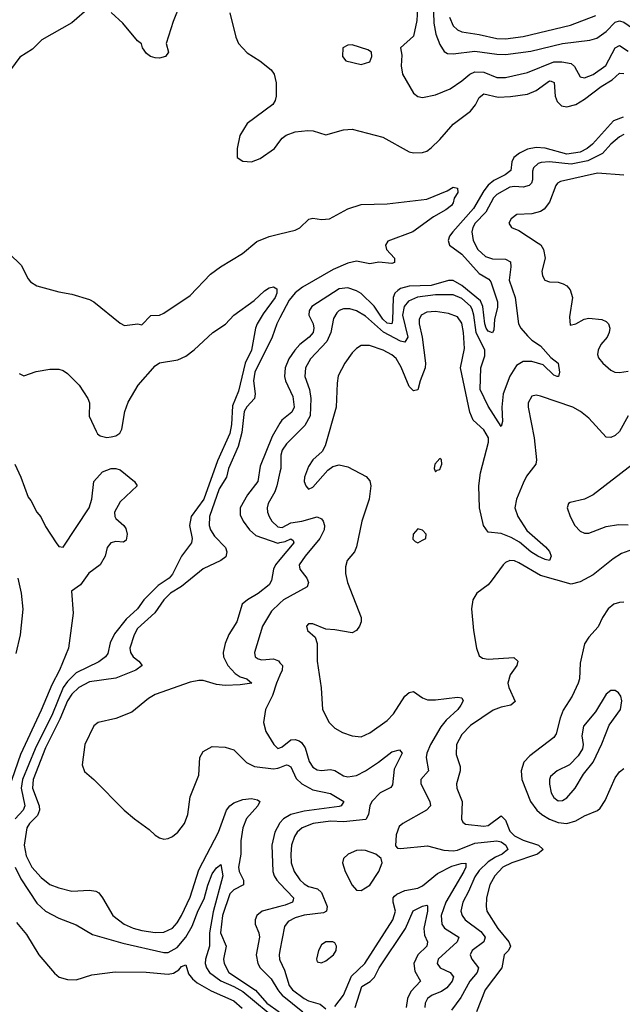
# Model space of a CAD drawing. Header units: inches. Extents: x 1649636 to 1815363, y 506543 to 641975.
# Tile 376 of 656: x 1698812 to 1701563, y 624964 to 629459. Entities that reach past the tile are written whole.
import ezdxf

# ---------------------------------------------------------------- set-up
doc = ezdxf.new("R2010")
doc.units = ezdxf.units.IN
doc.header["$MEASUREMENT"] = 0
doc.layers.add('B6692', color=7, linetype='Continuous')
doc.layers.add('B7602', color=7, linetype='Continuous')

msp = doc.modelspace()

# ---------------------------------------------------------------- linework, layer by layer
at = {"layer": 'B6692', "color": 5}
for points, elevation in [([(1699130, 629514.5), (1699050, 629444.4), (1698913.2, 629366.8), (1698870, 629324.2), (1698812.3, 629287.7), (1698770.2, 629230)], 380), ([(1699544.2, 629530), (1699512.7, 629450), (1699480.5, 629350), (1699490.6, 629310), (1699477.3, 629290), (1699450, 629283.1), (1699430, 629283.9), (1699409.4, 629290), (1699390, 629303.6), (1699372.7, 629330), (1699367.6, 629347.6), (1699350, 629362.7), (1699283.3, 629443.3), (1699230, 629491.2)], 380), ([(1699770.9, 629490), (1699798.5, 629378.5), (1699810.2, 629350), (1699850, 629307.2), (1699908.4, 629270), (1699959.3, 629230), (1699973.4, 629210), (1699983.1, 629170), (1699982.6, 629110), (1699978.7, 629090), (1699967.9, 629072.1), (1699850, 628984.2), (1699816.5, 628930), (1699803.8, 628870), (1699804.9, 628830), (1699830, 628813.4), (1699870, 628810.4), (1699910, 628824.2), (1699975.6, 628870), (1700000, 628903.4)], 420), ([(1698705.3, 628445.3), (1698817.8, 628337.8), (1698850, 628275.5), (1698861.6, 628261.6), (1698890, 628243.1), (1698990, 628216.5), (1699050, 628206), (1699130, 628181.1), (1699150.4, 628170), (1699270, 628073), (1699290, 628063), (1699350.5, 628070.5), (1699370, 628066), (1699410, 628107.7), (1699450, 628110.3), (1699470, 628118.7), (1699590, 628200.2), (1699682.7, 628297.3), (1699727.8, 628330), (1699829.1, 628390.9), (1699894.7, 628445.3), (1699950, 628468.7), (1700000, 628480.6)], 380), ([(1698810, 627843.8), (1698830, 627833.4), (1698886.7, 627853.3), (1698950, 627863.8), (1698990, 627862.9), (1699010, 627857.2), (1699030, 627843.2), (1699083.6, 627790), (1699122.4, 627730), (1699130.2, 627710), (1699128.9, 627648.9), (1699160.2, 627580.2), (1699167.5, 627567.5), (1699179.5, 627559.5), (1699210, 627551.7), (1699230, 627554.3), (1699250, 627559.5), (1699268.5, 627571.5), (1699278, 627590), (1699292.3, 627670), (1699306.7, 627713.3), (1699352.7, 627790), (1699430, 627878), (1699450, 627891.5), (1699533.7, 627906.3), (1699570, 627922.4), (1699608.6, 627951.4), (1699693.6, 628030), (1699751.5, 628068.5), (1699790, 628110.2), (1699882.9, 628177.1), (1699930, 628221.1), (1699950, 628234.9), (1699970, 628238.7), (1699984.9, 628230), (1699985.2, 628210), (1699977.8, 628190), (1699923.9, 628116.1), (1699895.8, 628070), (1699888.6, 628050), (1699870.1, 627950.1), (1699841.5, 627890), (1699810, 627763.5), (1699783.7, 627696.3), (1699778.1, 627610), (1699770.8, 627569.2), (1699715.1, 627444.9), (1699652.3, 627270), (1699594.4, 627190), (1699586.5, 627150), (1699598.9, 627090), (1699596.3, 627070), (1699550.6, 627010), (1699510, 626927), (1699493.9, 626910), (1699443.7, 626876.3), (1699378.9, 626810), (1699348.9, 626770), (1699298.1, 626721.9), (1699244.2, 626655.8), (1699225.4, 626614.6), (1699214.6, 626565.4), (1699204.1, 626550), (1699172.6, 626527.4), (1699070, 626477), (1699030, 626437.1), (1699010, 626409.5), (1698961.6, 626290), (1698882.2, 626130), (1698824.7, 625990), (1698818.4, 625950), (1698835.4, 625870), (1698827.4, 625850), (1698791.7, 625810)], 360), ([(1700000, 628097), (1699985.8, 628070), (1699964.8, 628010), (1699885.8, 627850), (1699878.4, 627810), (1699886.7, 627750), (1699883.7, 627730), (1699848.6, 627691.4), (1699836.5, 627670), (1699825.4, 627574.6), (1699809.1, 627510.9), (1699765.7, 627410), (1699755.6, 627370), (1699722.5, 627317.5), (1699677.9, 627190), (1699677.2, 627150), (1699683.3, 627130), (1699701, 627101), (1699751, 627050), (1699757.5, 627030), (1699752.9, 627007.1), (1699730.3, 626990), (1699650, 626951.2), (1699550, 626871.8), (1699499.9, 626840.1), (1699470.1, 626809.9), (1699428.5, 626751.5), (1699350, 626679.4), (1699334.1, 626650), (1699313.9, 626590), (1699316.9, 626570), (1699330, 626550.1), (1699355.2, 626530), (1699370.2, 626510), (1699342.3, 626490), (1699250, 626453.4), (1699130, 626436), (1699081.5, 626410), (1699050, 626380.1), (1699030, 626349.9), (1698994.7, 626265.3), (1698930, 626134.9), (1698873.3, 625990), (1698870.1, 625950), (1698900.2, 625870), (1698901.5, 625850), (1698893.6, 625826.4), (1698856.4, 625790), (1698844.6, 625770), (1698832.6, 625690), (1698841.6, 625641.6), (1698866.7, 625590), (1698910, 625542.8), (1698950, 625511.6), (1698990, 625495), (1699050, 625480.9), (1699130, 625484.6), (1699160, 625480), (1699172.6, 625472.6), (1699190, 625450.3), (1699237.6, 625370), (1699288.1, 625330), (1699330, 625311.2), (1699370, 625301), (1699430, 625292.3), (1699470, 625293.8), (1699510, 625311.8), (1699530, 625335.6), (1699550, 625370.2), (1699590, 625453.2), (1699630, 625577.3), (1699719.8, 625750), (1699755.5, 625850), (1699771, 625870), (1699790, 625884), (1699830, 625899.7), (1699870, 625903.2), (1699897.2, 625897.2), (1699908.2, 625890), (1699898.8, 625870), (1699847.2, 625812.8), (1699831, 625769), (1699820.6, 625710), (1699820.7, 625650), (1699810.8, 625590), (1699814.3, 625570), (1699833, 625530), (1699833.3, 625510), (1699790, 625486), (1699771.8, 625468.2), (1699738.3, 625370), (1699728.7, 625290), (1699754.9, 625230), (1699741.6, 625170), (1699744.9, 625150), (1699767, 625110), (1699888.1, 625028), (1699939.8, 624970), (1699996.1, 624930)], 380), ([(1700000, 627616.2), (1699964.3, 627555.7), (1699910, 627420.4), (1699898.2, 627350), (1699851.1, 627290), (1699818.8, 627230), (1699819, 627199), (1699831.2, 627170), (1699860.4, 627130), (1699890, 627103.9), (1699990, 627069.7), (1700000, 627071.8)], 420), ([(1698789.2, 627430), (1698816.8, 627370), (1698850, 627279), (1698863.1, 627263.1), (1698890, 627210.3), (1698908.9, 627188.9), (1698930, 627144.9), (1698978, 627070), (1698990, 627054), (1699010, 627050.8), (1699129.1, 627230), (1699140.6, 627270), (1699149.9, 627350), (1699190, 627394.6), (1699230, 627410.2), (1699250.2, 627410.2), (1699270, 627404.2), (1699336.3, 627350), (1699347.3, 627330), (1699270, 627257), (1699244.6, 627210), (1699245.3, 627190), (1699250, 627182), (1699287.3, 627150), (1699295.8, 627135.8), (1699302, 627110), (1699297.3, 627082.7), (1699286, 627074), (1699250, 627076), (1699227.7, 627070), (1699210.8, 627050), (1699201.6, 627010), (1699179.6, 626970), (1699127.8, 626932.2), (1699090, 626878.4), (1699047.8, 626850), (1699056.1, 626750), (1699034.2, 626590), (1698992.9, 626490), (1698957.7, 626422.3), (1698910, 626307.1), (1698815.9, 626104.1), (1698761.8, 625950)], 340), ([(1700000, 627393.2), (1699985.5, 627330), (1699976.8, 627303.2), (1699946.7, 627250), (1699942, 627230), (1699942.7, 627210), (1699950.8, 627190), (1699963.1, 627170), (1699990, 627143.1), (1700000, 627141.8)], 440), ([(1700000, 626994.8), (1699979.1, 626970), (1699970.1, 626950), (1699960.9, 626899.1), (1699950, 626878.6), (1699900.9, 626839.1), (1699851.3, 626810), (1699827.7, 626790), (1699802.7, 626710), (1699767.2, 626652.8), (1699749.4, 626610.6), (1699741.2, 626570), (1699742.3, 626550), (1699761.3, 626510), (1699794.8, 626474.7), (1699818.7, 626458.7), (1699848, 626450), (1699871.2, 626430), (1699818, 626422), (1699750, 626419.3), (1699710, 626424.3), (1699650, 626441.8), (1699630, 626442.5), (1699590, 626435), (1699430, 626378.8), (1699400.2, 626359.8), (1699323.1, 626296.9), (1699251.1, 626268.9), (1699170.5, 626250), (1699150, 626235.1), (1699109.5, 626150), (1699097.1, 626057.1), (1699107.1, 626027.1), (1699150.8, 625990.8), (1699288.9, 625850), (1699336, 625810), (1699402.7, 625762.7), (1699430, 625736.5), (1699450, 625724), (1699470, 625718.5), (1699490, 625720.8), (1699510, 625730.2), (1699533.8, 625750), (1699563.7, 625790), (1699578.7, 625830), (1699590, 625910.6), (1699628.8, 626010), (1699633.7, 626090), (1699650, 626117.6), (1699690, 626140.3), (1699750, 626138), (1699790, 626126), (1699847.3, 626067.3), (1699883, 626050), (1699970, 626038.8), (1699990, 626041.5), (1700000, 626045.6)], 420), ([(1698794.9, 626565.1), (1698816, 626650), (1698827.1, 626767.1), (1698820.5, 626840.5), (1698805.3, 626910)], 340), ([(1700000, 626795), (1699960.6, 626759.4), (1699920.4, 626690), (1699884.2, 626570), (1699887, 626550), (1699900.7, 626540.7), (1699917.2, 626537.2), (1699970, 626540.5), (1699992.5, 626532.5), (1700000, 626523.3)], 440), ([(1700000, 626467), (1699983.7, 626430), (1699966.4, 626373.6), (1699934.6, 626310), (1699925.2, 626250), (1699936, 626210), (1699972.7, 626150), (1699990, 626131.1), (1700000, 626135.4)], 440), ([(1700000, 625793), (1699997.2, 625790), (1699976.2, 625750), (1699962.4, 625690), (1699966.9, 625570), (1699972.8, 625550), (1699986.2, 625530), (1700000, 625515.5)], 420), ([(1698790.4, 625590), (1698816.4, 625536.4), (1698890, 625426), (1698930, 625389.1), (1698990, 625357.8), (1699070, 625326.8), (1699143.3, 625283.3), (1699283.1, 625243.1), (1699470, 625200.3), (1699490, 625200.9), (1699530, 625222.7), (1699570, 625271.1), (1699598.7, 625321.3), (1699627, 625393), (1699653.9, 625446.1), (1699670, 625507.6), (1699690, 625559.2), (1699710, 625586.7), (1699730, 625602.4), (1699739.2, 625550), (1699694.4, 625385.6), (1699678.5, 625290), (1699678, 625230), (1699660.1, 625170), (1699658.9, 625150), (1699664.2, 625130), (1699678.1, 625110), (1699730.6, 625070.6), (1699790, 625045.1), (1699830, 625022.3), (1700000, 624882.2)], 360), ([(1700000, 625410.3), (1699918, 625390), (1699894.1, 625370), (1699886.6, 625350), (1699886.7, 625330), (1699904, 625290), (1699906.6, 625270), (1699891.3, 625190), (1699899, 625150), (1699909.2, 625130), (1699959.8, 625079.8), (1699989.5, 625030), (1700000, 625017.7)], 420), ([(1698797.2, 625337.2), (1698842.2, 625282.2), (1698898.7, 625190), (1698970, 625106.4), (1698991.7, 625088.3), (1699030, 625077.1), (1699070, 625076.3), (1699140.9, 625099.1), (1699247.6, 625112.4), (1699389.8, 625110.3), (1699490, 625102), (1699513.8, 625106.2), (1699537.9, 625122.1), (1699550, 625136.5), (1699570, 625144), (1699582.5, 625102.5), (1699600.2, 625080.2), (1699622.2, 625062.2), (1699685.1, 625025.1), (1699790, 624980.5), (1699827.1, 624947.1)], 340), ([(1700000, 625210.3), (1699996.3, 625190), (1699998.3, 625170), (1700000, 625166.2)], 440)]:
    msp.add_lwpolyline(points, dxfattribs=dict(at, elevation=elevation))
at = {"layer": 'B7602', "color": 5}
for points, elevation in [([(1700693.4, 629746.6), (1700703.1, 629443.1), (1700712, 629392), (1700730, 629344.6), (1700750, 629313.4), (1700764.8, 629304.8), (1700790, 629302.6), (1700890, 629314.5), (1700990, 629300.5), (1701030, 629299.3), (1701145.4, 629314.6), (1701290, 629350.5), (1701414.2, 629365.8), (1701446, 629374), (1701490, 629404.5), (1701530, 629447.4), (1701550, 629453.3), (1701570, 629447.4), (1701630, 629406.7), (1701650, 629402.1), (1701696.8, 629403.2), (1701711.6, 629408.4), (1701750, 629467.9)], 460), ([(1700632.9, 629592.9), (1700625.5, 629454.5), (1700610, 629382.9), (1700551, 629330), (1700556.3, 629296.3), (1700552.8, 629247.2), (1700559.5, 629210), (1700610, 629123.8), (1700630, 629108.2), (1700650, 629103.1), (1700710, 629115.5), (1700776.5, 629143.5), (1700830, 629178.9), (1700866.2, 629210), (1700890, 629219.9), (1700930, 629218.5), (1700990, 629194.6), (1701030, 629194.6), (1701130, 629216.9), (1701250, 629265.9), (1701286.5, 629266.5), (1701330, 629257.9), (1701344.6, 629244.6), (1701370, 629197.3), (1701390, 629193.4), (1701430, 629209), (1701487.1, 629250), (1701530, 629330.1), (1701550, 629341.2), (1701590, 629314.1)], 440), ([(1700773.6, 629470), (1700790.4, 629430.4), (1700810, 629411.8), (1700830, 629402.7), (1700910, 629391.6), (1700990, 629372.1), (1701030, 629371.7), (1701110, 629382.4), (1701327, 629433), (1701442.4, 629477.6)], 480), ([(1700000, 628903.4), (1700010, 628917.1), (1700028.6, 628931.4), (1700070, 628947.2), (1700127, 628953), (1700151.7, 628951.7), (1700210, 628932.4), (1700290, 628955.6), (1700330, 628958.5), (1700470, 628921.8), (1700590, 628855.8), (1700610, 628850.7), (1700650, 628851.9), (1700670, 628858.8), (1700690, 628872.9), (1700730, 628911.6), (1700790, 628981.5), (1700870, 629041.3), (1700893.2, 629070), (1700910, 629103.5), (1700930, 629119.8), (1700995.6, 629104.4), (1701052.7, 629107.3), (1701130, 629118.6), (1701170, 629136), (1701230, 629179.5), (1701238.6, 629178.6), (1701251.4, 629171.4), (1701256.9, 629110), (1701265.1, 629085.1), (1701285.7, 629065.7), (1701310, 629060.1), (1701350, 629071.8), (1701390, 629095.6), (1701466.3, 629153.7), (1701516.4, 629183.6), (1701550, 629214.5), (1701570, 629212.5)], 420), ([(1701566.2, 629013.8), (1701523.1, 628996.9), (1701427.5, 628890), (1701402.3, 628870), (1701370, 628854.4), (1701310, 628844.4), (1701210, 628872.3), (1701170, 628874.6), (1701130, 628867.6), (1701093.9, 628850), (1701068.3, 628830), (1701059.1, 628810), (1701054.6, 628770), (1701028.8, 628750), (1700976, 628724), (1700950, 628703.1), (1700930, 628677.5), (1700884, 628596), (1700789.2, 628490), (1700774.3, 628470), (1700767.6, 628450), (1700773.7, 628430), (1700830, 628388.6), (1700910, 628300.1), (1700953.5, 628273.5), (1700962, 628262), (1700993.2, 628170), (1700993, 628147), (1700978.8, 628090), (1700976.8, 628043.2), (1700970.2, 628029.8), (1700950, 628037.3), (1700941.8, 628050), (1700935.7, 628070), (1700926.7, 628150), (1700915.6, 628175.6), (1700830, 628245.3), (1700790, 628267.3), (1700770, 628268.2), (1700690, 628245), (1700590, 628242.2), (1700550, 628230.8), (1700537.5, 628222.5), (1700525.1, 628210), (1700517.3, 628190), (1700514.3, 628085.7), (1700510, 628069.5), (1700490, 628073.8), (1700470, 628091.1), (1700430, 628151.3), (1700370, 628208.3), (1700350, 628221.5), (1700310, 628234.5), (1700269.8, 628229.8), (1700145.9, 628150), (1700133.4, 628130), (1700132.5, 628110), (1700151.5, 628070), (1700155.2, 628050), (1700151.2, 628030), (1700133.9, 628010), (1700090, 627975.9), (1700067.2, 627950), (1700039.8, 627910), (1700024.1, 627870), (1700020.5, 627830), (1700024.9, 627810), (1700058.9, 627738.9), (1700064.7, 627690), (1700053.5, 627666.5), (1700008.1, 627630), (1700000, 627616.2)], 420), ([(1701570, 628934.7), (1701550, 628923.6), (1701510.8, 628890), (1701472.7, 628847.3), (1701405.9, 628814.1), (1701330, 628798.9), (1701230.1, 628809.9), (1701193, 628807), (1701178.6, 628801.4), (1701157.2, 628782.8), (1701152.4, 628767.6), (1701152.6, 628727.4), (1701147.8, 628712.2), (1701137.6, 628702.4), (1701110, 628694.7), (1701070, 628697.5), (1701050, 628694.2), (1700990, 628660.1), (1700974.4, 628645.6), (1700940.1, 628579.9), (1700890.6, 628530), (1700880.3, 628510), (1700876.6, 628490), (1700881.5, 628450), (1700902.9, 628410), (1700937.9, 628377.9), (1700970, 628366.5), (1701030, 628365.5), (1701053, 628353), (1701054.4, 628330), (1701045.9, 628270), (1701073.5, 628190), (1701089.4, 628070), (1701099.8, 628050), (1701130, 628015.6), (1701150, 627996.2), (1701190, 627970.2), (1701236, 627916), (1701270, 627890.3), (1701275.8, 627850), (1701272.2, 627830), (1701266, 627830), (1701250, 627836.4), (1701202.3, 627882.3), (1701150, 627898.1), (1701110, 627898.4), (1701079.7, 627880.3), (1701050, 627830.7), (1701019.2, 627750), (1701012.2, 627690), (1701016.3, 627623.7), (1701010, 627601.6), (1700950, 627694.5), (1700914.1, 627770), (1700916.6, 627870), (1700936, 627924), (1700934.9, 627950), (1700895, 628030), (1700885.3, 628110), (1700877, 628137), (1700870, 628150.3), (1700830, 628185.5), (1700790, 628202.8), (1700710, 628202), (1700627.9, 628192.1), (1700586.7, 628173.3), (1700567.5, 628150), (1700559.3, 628110), (1700583.2, 628010), (1700570, 627986.5), (1700550, 627991.7), (1700472.4, 628032.4), (1700390, 628105.8), (1700350, 628129.3), (1700318.4, 628138.4), (1700290, 628138.5), (1700270, 628131.2), (1700259.5, 628120.5), (1700244.9, 628095.1), (1700231.8, 628030), (1700214.4, 627990), (1700139.2, 627910), (1700115.9, 627870), (1700113.2, 627830), (1700134.3, 627770), (1700141.4, 627730), (1700137.5, 627650), (1700113.7, 627606.3), (1700030, 627521.7), (1700010, 627493.5), (1700003.5, 627470), (1700003.9, 627410), (1700000, 627393.2)], 440), ([(1701570, 628748.7), (1701450, 628757.7), (1701280.7, 628719.3), (1701267.7, 628712.3), (1701258.9, 628701.1), (1701230, 628626), (1701206.1, 628593.9), (1701190, 628583.1), (1701150, 628571.8), (1701081, 628570), (1701054.9, 628550), (1701045.3, 628530), (1701057.3, 628510), (1701090, 628496.4), (1701178.3, 628438.3), (1701190.2, 628430.2), (1701203.2, 628410), (1701210.2, 628370), (1701195.2, 628310), (1701198.3, 628290), (1701208.8, 628270), (1701230, 628262.4), (1701270, 628260.2), (1701293.1, 628253.1), (1701310, 628243.1), (1701325.1, 628225.1), (1701335.2, 628190), (1701322.5, 628102.5), (1701324.5, 628064.5), (1701350, 628070.4), (1701388.7, 628091.3), (1701410, 628095.6), (1701470, 628090.3), (1701490, 628080.5), (1701499.3, 628070), (1701505.3, 628050), (1701503.7, 628030), (1701494, 628010), (1701464.2, 627975.8), (1701452.4, 627950), (1701450.3, 627930), (1701454.7, 627914.7), (1701473.7, 627890), (1701510, 627858.5), (1701528.9, 627848.9), (1701550, 627847.7), (1701590, 627854.8)], 460), ([(1700000, 628480.6), (1700070, 628497.4), (1700091.4, 628508.6), (1700131.8, 628548.2), (1700150, 628553.2), (1700190, 628546.5), (1700226.3, 628550), (1700310, 628595.3), (1700370, 628615.5), (1700490, 628618), (1700670, 628639), (1700763.3, 628676.7), (1700790, 628694), (1700810.2, 628690.2), (1700811.6, 628670), (1700795.6, 628644.4), (1700790, 628622), (1700782.6, 628610), (1700757.2, 628590), (1700700.7, 628559.3), (1700607.3, 628490), (1700493, 628447), (1700481.3, 628430), (1700486.3, 628410), (1700522.7, 628370), (1700522.4, 628350), (1700510, 628345), (1700451.1, 628351.1), (1700410, 628343.6), (1700350, 628356.9), (1700310, 628346.5), (1700242.3, 628317.7), (1700102.2, 628237.8), (1700068.8, 628211.2), (1700042.3, 628177.7), (1700000, 628097)], 380), ([(1701590.4, 627650), (1701550, 627578), (1701530, 627559.8), (1701510, 627550.8), (1701490, 627553.1), (1701410, 627640.2), (1701372.5, 627670), (1701336.8, 627690), (1701190, 627739.7), (1701170, 627744.7), (1701150, 627740.7), (1701133.7, 627710), (1701133.1, 627690), (1701160.7, 627550), (1701171.4, 627450), (1701168.1, 627430), (1701125.8, 627374.2), (1701110, 627343.1), (1701079.2, 627270), (1701072.7, 627230), (1701085.8, 627190), (1701127.6, 627127.6), (1701212.6, 627052.6), (1701230.6, 627030.6), (1701238, 627010), (1701230.5, 626990), (1701210, 626994.6), (1701178, 627010), (1701145.7, 627030), (1701093.4, 627073.4), (1701055.5, 627095.5), (1701010, 627113.2), (1700950, 627119.3), (1700929.4, 627149.4), (1700910.6, 627230), (1700908.2, 627330), (1700916.1, 627390), (1700952.3, 627530), (1700951.8, 627550), (1700930, 627586.9), (1700881.4, 627630), (1700867.1, 627667.2), (1700824.7, 627870), (1700842.7, 627957.3), (1700837.8, 628030), (1700830, 628073.3), (1700810, 628101.6), (1700770, 628117.1), (1700710, 628125.9), (1700670, 628123.2), (1700645, 628110), (1700635.3, 628090), (1700635.7, 628070), (1700648.6, 628010), (1700664.4, 627890), (1700662.3, 627870), (1700639.5, 627810), (1700630, 627769.6), (1700610, 627763.9), (1700590, 627783.5), (1700553.1, 627873.1), (1700530, 627912), (1700510, 627929.1), (1700471.1, 627950), (1700408.2, 627971.8), (1700370, 627970.9), (1700350, 627957.2), (1700330, 627937.6), (1700295.6, 627890), (1700266.4, 627833.6), (1700260.7, 627799.3), (1700256.6, 627690), (1700207, 627513), (1700192.3, 627487.7), (1700150, 627449.7), (1700130, 627418.3), (1700111.2, 627370), (1700110.3, 627350), (1700117.6, 627330), (1700130, 627314.9), (1700150, 627324.2), (1700217.8, 627402.2), (1700241.6, 627418.4), (1700270, 627426.3), (1700310, 627417.3), (1700393.4, 627373.4), (1700410, 627354), (1700414.4, 627330), (1700406.7, 627270), (1700373.6, 627170), (1700350, 627052.7), (1700340.2, 627030), (1700306.5, 626990), (1700298.4, 626961.6), (1700299.3, 626930), (1700308.6, 626890), (1700371.3, 626730), (1700370.3, 626709.7), (1700362.4, 626690), (1700348.9, 626671.1), (1700330, 626659.6), (1700250, 626674), (1700210, 626676.2), (1700150, 626700.9), (1700130, 626701.2), (1700120.7, 626690), (1700124.9, 626670), (1700160.5, 626640.5), (1700170.3, 626610.3), (1700169.2, 626530), (1700188.3, 626408.3), (1700194.4, 626310), (1700224.9, 626250), (1700250, 626224.9), (1700285.4, 626205.4), (1700330, 626190.2), (1700370, 626185.2), (1700410, 626202.8), (1700490, 626259.6), (1700518.8, 626290), (1700569.9, 626370.1), (1700590, 626387.6), (1700610, 626392), (1700650, 626363.6), (1700674.2, 626354.2), (1700710, 626354.2), (1700810, 626366.7), (1700830, 626363), (1700836.9, 626350), (1700826.4, 626330), (1700812.1, 626310), (1700759.4, 626260.6), (1700734.4, 626230), (1700686.7, 626150), (1700670.1, 626110), (1700668.1, 626090), (1700678.3, 626030), (1700643, 625990), (1700643.7, 625970), (1700684.8, 625890), (1700687.5, 625870), (1700669.6, 625850.5), (1700560.7, 625790), (1700544.4, 625775.6), (1700530, 625738), (1700527.7, 625687.7), (1700536.9, 625676.9), (1700550, 625674.8), (1700673, 625687), (1700747.9, 625667.9), (1700790, 625664.7), (1700810, 625668.4), (1700890, 625700.1), (1700990, 625711), (1701010, 625705.1), (1701031.8, 625690), (1701040.4, 625670), (1701013.9, 625650), (1700983.5, 625636.5), (1700950, 625614.1), (1700910, 625574.3), (1700890, 625546.4), (1700861.1, 625478.9), (1700834.1, 625430), (1700826.2, 625390), (1700831.5, 625370), (1700846, 625350), (1700916.7, 625296.7), (1700936.3, 625270), (1700931.2, 625250), (1700877.4, 625210), (1700868.8, 625190), (1700875.5, 625170), (1700906.1, 625130), (1700900.6, 625110), (1700867.2, 625070), (1700825.4, 624994.6), (1700783.1, 624936.9)], 460), ([(1701610, 627428.3), (1701430, 627289.7), (1701390, 627269.6), (1701325.2, 627254.8), (1701318, 627250), (1701311, 627230), (1701324.4, 627190), (1701345.7, 627150), (1701370, 627124.2), (1701390, 627115.3), (1701410, 627114.9), (1701490, 627144.7), (1701545.2, 627154.8), (1701590, 627152.9)], 480), ([(1700000, 627141.8), (1700010, 627140.5), (1700050, 627161.8), (1700100.5, 627170), (1700170, 627188.8), (1700190, 627179.7), (1700197.1, 627170), (1700203, 627150), (1700202, 627130), (1700182.1, 627090), (1700114.6, 627010), (1700088.2, 626970), (1700090.2, 626950), (1700122.8, 626910), (1700130.2, 626890), (1700124.2, 626870), (1700016.5, 626810), (1700000, 626795)], 440), ([(1700000, 627071.8), (1700023.4, 627076.6), (1700050, 627089.2), (1700060.9, 627080.9), (1700063.5, 627070), (1700000, 626994.8)], 420), ([(1701610, 627039.6), (1701558.8, 627021.2), (1701521.9, 626998.1), (1701430, 626924.5), (1701370, 626892.5), (1701330, 626881.2), (1701190, 626921.9), (1701090, 626979.9), (1701070, 626988.2), (1701050, 626989.8), (1701030, 626981), (1701018.3, 626970), (1700964.9, 626895.1), (1700950, 626879.1), (1700898.7, 626841.3), (1700880.5, 626810), (1700874, 626770), (1700883.6, 626670), (1700896.5, 626590), (1700910, 626555.5), (1700924.3, 626544.3), (1700950, 626539.7), (1701067.1, 626547.1), (1701086.3, 626530), (1701080.7, 626510), (1701051.6, 626468.4), (1701040.5, 626430), (1701044.8, 626410), (1701073.2, 626346.8), (1701054.4, 626330), (1701010, 626321.1), (1700973.1, 626306.9), (1700870, 626236.3), (1700830, 626195.8), (1700806.1, 626150), (1700803.8, 626103.8), (1700822, 626050), (1700823.2, 626030), (1700806.2, 625970), (1700808.1, 625950), (1700831.9, 625890), (1700829.2, 625809.2), (1700835.1, 625795.1), (1700847, 625787), (1700930, 625778), (1700950, 625780.1), (1701010, 625824.5), (1701030, 625805), (1701050, 625754.6), (1701070, 625733.5), (1701110, 625712.8), (1701180.7, 625690), (1701201.2, 625670), (1701176.2, 625650), (1701058.4, 625610), (1701017, 625590), (1700980.6, 625550), (1700957.4, 625510), (1700942.9, 625450), (1700941, 625410), (1700945.1, 625390), (1700994.3, 625310), (1701045.3, 625250), (1701052.3, 625230), (1701043, 625210), (1701022.9, 625190), (1701012.7, 625130), (1700936.3, 625030), (1700897.8, 624930)], 480), ([(1701570, 626799.2), (1701550, 626798.2), (1701524.4, 626790), (1701498.9, 626770), (1701472.6, 626730), (1701452.8, 626687.2), (1701410, 626639.8), (1701390.2, 626610), (1701370, 626521.2), (1701367, 626450), (1701361, 626430), (1701333.5, 626370), (1701293.2, 626306.8), (1701279.1, 626270), (1701261.7, 626198.3), (1701250, 626182.5), (1701141.3, 626098.7), (1701113.2, 626070), (1701101.5, 626030), (1701104.8, 625990), (1701144.4, 625890), (1701172, 625850), (1701195.1, 625830), (1701230, 625809.3), (1701270, 625794.2), (1701310, 625789), (1701350, 625801.3), (1701390, 625824.2), (1701450, 625849.5), (1701461.2, 625858.8), (1701485, 625895), (1701530, 625998.2), (1701550, 626024.5), (1701570, 626040.7)], 520), ([(1700000, 626523.3), (1700010.8, 626510), (1700010.1, 626490), (1700000, 626467)], 440), ([(1700000, 626135.4), (1700010, 626139.8), (1700049.1, 626170.9), (1700070, 626172.4), (1700087.4, 626167.4), (1700098.9, 626158.9), (1700115.4, 626135.4), (1700133, 626073), (1700150, 626047.2), (1700170, 626035), (1700190, 626030.8), (1700230, 626035.5), (1700250, 626031.7), (1700290, 626006.3), (1700310, 626001.9), (1700350, 626008.4), (1700390.4, 626029.6), (1700450.4, 626069.6), (1700510, 626117.1), (1700545.1, 626125.1), (1700557.3, 626110), (1700522, 626038), (1700514.4, 625965.6), (1700505.6, 625954.4), (1700457.4, 625930), (1700419.8, 625890), (1700409.6, 625870), (1700403.6, 625830), (1700392.1, 625807.9), (1700290, 625796.6), (1700230, 625799.9), (1700152.2, 625790), (1700100.6, 625770), (1700078.1, 625750), (1700065.7, 625730), (1700053.2, 625690), (1700049.6, 625650), (1700051.7, 625610), (1700065, 625570), (1700090, 625532.7), (1700110, 625513.6), (1700130, 625502), (1700170.8, 625490.8), (1700190, 625474.5), (1700214.8, 625410), (1700211.8, 625390), (1700198.4, 625381.6), (1700110, 625370.3), (1700070, 625358.9), (1700037.7, 625342.3), (1700020, 625320), (1700000, 625210.3)], 440), ([(1700000, 626045.6), (1700030, 626057.7), (1700036.2, 626056.2), (1700050, 626047.5), (1700074.1, 625994.1), (1700099.5, 625970), (1700150, 625943.4), (1700230, 625925.8), (1700292.3, 625890), (1700279.6, 625870), (1700270, 625866.8), (1700110, 625845.4), (1700050.2, 625830), (1700015.8, 625810), (1700000, 625793)], 420), ([(1700250, 624954), (1700290, 625005.2), (1700326.8, 625093.2), (1700386.9, 625150), (1700516, 625350), (1700526.7, 625390), (1700517, 625430), (1700517.5, 625450), (1700522.6, 625457.4), (1700532.9, 625467.1), (1700570, 625483.4), (1700630, 625494), (1700650, 625504.8), (1700719, 625561), (1700784.6, 625595.4), (1700827.4, 625607.4), (1700848.7, 625608.7), (1700848.2, 625590), (1700838.8, 625570), (1700757.4, 625430), (1700735.9, 625370), (1700738.9, 625330), (1700751.1, 625311.1), (1700816.1, 625270), (1700808.9, 625250), (1700722.3, 625170), (1700717.7, 625150), (1700731.6, 625130), (1700777.6, 625110), (1700792.3, 625090), (1700786.3, 625070), (1700761.2, 625038.8), (1700737.2, 625022.8), (1700694.6, 625005.4), (1700674, 624990), (1700663.3, 624970), (1700661, 624950)], 440), ([(1700000, 625515.5), (1700062.1, 625450), (1700059.9, 625440.1), (1700056.8, 625430), (1700023.9, 625416.1), (1700000, 625410.3)], 420), ([(1700344, 624950), (1700373.9, 625046.1), (1700411.8, 625068.2), (1700432.1, 625087.9), (1700453.5, 625130), (1700573.5, 625310), (1700608.7, 625391.3), (1700650, 625412), (1700670, 625417.2), (1700674.1, 625414.1), (1700673.8, 625390), (1700656.2, 625310), (1700659.4, 625279.4), (1700673.3, 625250), (1700670.1, 625230), (1700628.9, 625190), (1700611.7, 625150), (1700615.9, 625115.9), (1700642.3, 625070), (1700596.8, 625023.2), (1700581.7, 624990), (1700576.2, 624950)], 420), ([(1700000, 625166.2), (1700020.4, 625120.4), (1700042.2, 625050), (1700056.5, 625030), (1700110, 624990.1), (1700130, 624979.9), (1700184.2, 624964.2), (1700210, 624943.9)], 440), ([(1700000, 625017.7), (1700010, 625005.9), (1700104.3, 624930)], 420)]:
    msp.add_lwpolyline(points, dxfattribs=dict(at, elevation=elevation))
for points, elevation in [([(1700330, 629343.7), (1700310, 629342.7), (1700287.3, 629330), (1700285.5, 629290), (1700301, 629270), (1700370, 629253.4), (1700410, 629266.8), (1700419.3, 629290), (1700417.2, 629310), (1700401.2, 629321.2)], 440), ([(1700730, 627455.3), (1700706.8, 627430), (1700704.7, 627410), (1700710, 627394), (1700718, 627402), (1700730, 627404.7), (1700739, 627430), (1700738, 627450)], 480), ([(1700630, 627134), (1700607.7, 627110), (1700607.3, 627087.3), (1700616.9, 627076.9), (1700630, 627071.3), (1700650, 627082), (1700666, 627090), (1700668, 627110), (1700650, 627128)], 480), ([(1701530, 626396.9), (1701510, 626395.8), (1701490, 626380.5), (1701440.7, 626299.3), (1701386.1, 626233.9), (1701377.4, 626190), (1701383.9, 626150), (1701381.5, 626130), (1701361, 626099), (1701322.2, 626057.8), (1701266, 626030), (1701235.6, 626004.4), (1701230.3, 625990), (1701230.3, 625969.7), (1701238.4, 625930), (1701250, 625908.1), (1701270, 625892.4), (1701290, 625894.7), (1701310, 625907.2), (1701348.2, 625950), (1701385.6, 626014.4), (1701429.7, 626070), (1701470, 626153.4), (1701502.4, 626237.6), (1701555.4, 626310), (1701561.1, 626350), (1701555.8, 626370), (1701545.7, 626385.7)], 540), ([(1700370, 625668.2), (1700350, 625666.6), (1700310.6, 625650), (1700290.5, 625630), (1700284.9, 625610), (1700297, 625570), (1700330, 625507.7), (1700350, 625484.9), (1700370, 625483.1), (1700410, 625508.4), (1700451.5, 625570), (1700467, 625610), (1700462.7, 625630), (1700437.2, 625650), (1700390, 625666.3)], 460), ([(1700242, 625250), (1700210, 625249.6), (1700190, 625235.6), (1700175.8, 625210), (1700166.4, 625170), (1700170, 625158), (1700190, 625153.4), (1700210, 625163.1), (1700244.5, 625190), (1700256.3, 625210), (1700258.4, 625230), (1700250, 625245.2)], 460)]:
    msp.add_lwpolyline(points, close=True, dxfattribs=dict(at, elevation=elevation))

doc.saveas('drawing.dxf')
